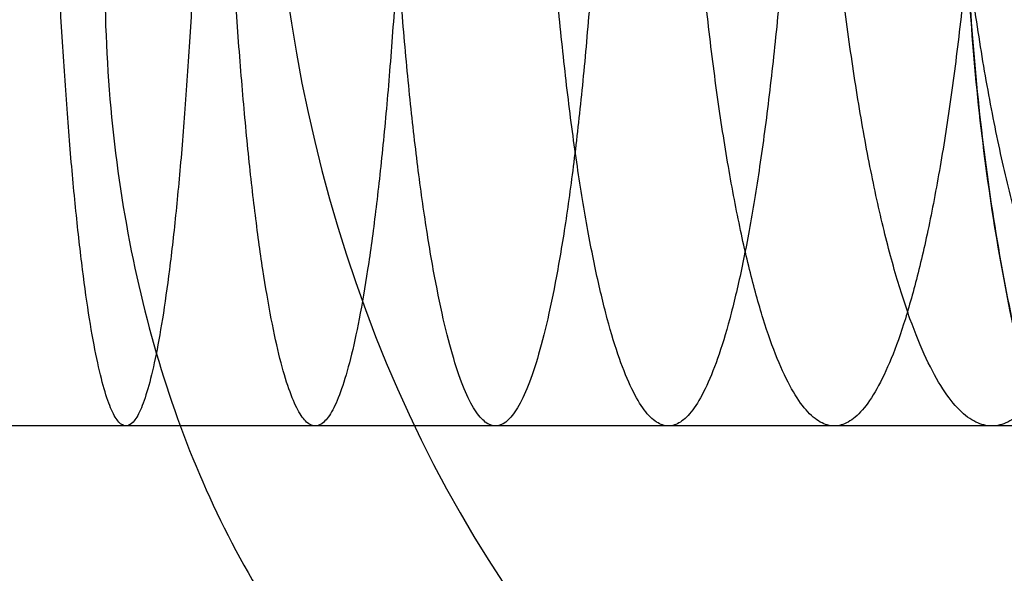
# Model space of a CAD drawing. Header units: millimetres. Extents: x -3796 to -2903, y 325 to 354.
# Tile 603 of 656: x -2973.753 to -2972.317, y 338.118 to 338.925. Entities that reach past the tile are written whole.
import ezdxf

# ---------------------------------------------------------------- set-up
doc = ezdxf.new("R2010")
doc.units = ezdxf.units.MM
doc.layers.add('CABLE', color=7, linetype='Continuous')
doc.layers.add('METAL NEGRO', color=7, linetype='Continuous')

msp = doc.modelspace()

# ---------------------------------------------------------------- linework, layer by layer
at = {"layer": 'CABLE'}
for points, weights, knots in [([(-2973.482210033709, 339.7329155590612, 1875.208914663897), (-2973.48221003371, 338.3329155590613, 1875.208914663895), (-2973.598026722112, 338.3329155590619, 1876.604115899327), (-2973.71384341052, 338.3329155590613, 1877.999317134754), (-2973.71384341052, 339.7329155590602, 1877.999317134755)], [0.9999999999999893, 0.7071067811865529, 1, 0.7071067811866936, 0.9999999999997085], [3.893269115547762e-14, 3.893269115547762e-14, 3.893269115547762e-14, 2.19911485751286, 2.19911485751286, 4.398229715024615, 4.398229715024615, 4.398229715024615]), ([(-2973.182203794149, 339.7329155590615, 1875.236355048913), (-2973.182203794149, 338.3329155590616, 1875.236355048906), (-2973.321921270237, 338.332915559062, 1876.629365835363), (-2973.461638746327, 338.3329155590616, 1878.022376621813), (-2973.461638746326, 339.7329155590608, 1878.022376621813)], [0.9999999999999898, 0.7071067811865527, 1, 0.7071067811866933, 0.9999999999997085], [3.892161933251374e-14, 3.892161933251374e-14, 3.892161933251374e-14, 2.19911485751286, 2.19911485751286, 4.398229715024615, 4.398229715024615, 4.398229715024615]), ([(-2972.893134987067, 339.7329155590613, 1875.268031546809), (-2972.893134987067, 338.3329155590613, 1875.268031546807), (-2973.058939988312, 338.332915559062, 1876.658178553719), (-2973.224744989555, 338.3329155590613, 1878.048325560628), (-2973.224744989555, 339.7329155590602, 1878.048325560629)], [0.9999999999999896, 0.7071067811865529, 1, 0.7071067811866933, 0.9999999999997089], [3.891100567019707e-14, 3.891100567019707e-14, 3.891100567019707e-14, 2.19911485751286, 2.19911485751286, 4.398229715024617, 4.398229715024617, 4.398229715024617]), ([(-2972.612128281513, 339.7329155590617, 1875.304433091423), (-2972.612128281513, 338.3329155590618, 1875.304433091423), (-2972.806587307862, 338.332915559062, 1876.69086219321), (-2973.001046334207, 338.3329155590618, 1878.077291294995), (-2973.001046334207, 339.7329155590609, 1878.077291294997)], [0.9999999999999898, 0.7071067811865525, 1, 0.707106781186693, 0.9999999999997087], [3.890083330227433e-14, 3.890083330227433e-14, 3.890083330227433e-14, 2.19911485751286, 2.19911485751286, 4.398229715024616, 4.398229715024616, 4.398229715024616]), ([(-2972.338933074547, 339.7329155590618, 1875.34585315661), (-2972.338933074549, 338.332915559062, 1875.34585315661), (-2972.56478898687, 338.332915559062, 1876.727514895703), (-2972.790644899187, 338.332915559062, 1878.109176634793), (-2972.790644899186, 339.7329155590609, 1878.109176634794)], [0.9999999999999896, 0.7071067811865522, 0.9999999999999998, 0.7071067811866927, 0.9999999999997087], [3.88910847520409e-14, 3.88910847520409e-14, 3.88910847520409e-14, 2.19911485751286, 2.19911485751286, 4.398229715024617, 4.398229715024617, 4.398229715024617]), ([(-2972.074953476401, 339.7329155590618, 1875.392297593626), (-2972.074953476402, 338.3329155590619, 1875.392297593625), (-2972.33488442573, 338.3329155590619, 1876.767955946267), (-2972.594815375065, 338.3329155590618, 1878.143614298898), (-2972.594815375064, 339.7329155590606, 1878.143614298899)], [0.9999999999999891, 0.7071067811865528, 0.9999999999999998, 0.7071067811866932, 0.9999999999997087], [3.888174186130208e-14, 3.888174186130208e-14, 3.888174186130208e-14, 2.19911485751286, 2.19911485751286, 4.398229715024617, 4.398229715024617, 4.398229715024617]), ([(-2971.81764589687, 339.7329155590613, 1875.444467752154), (-2971.81764589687, 338.3329155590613, 1875.444467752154), (-2972.114735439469, 338.332915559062, 1876.812582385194), (-2972.411824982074, 338.3329155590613, 1878.180697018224), (-2972.411824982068, 339.7329155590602, 1878.180697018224)], [0.9999999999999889, 0.7071067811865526, 0.9999999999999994, 0.7071067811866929, 0.9999999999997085], [3.887278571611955e-14, 3.887278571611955e-14, 3.887278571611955e-14, 2.19911485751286, 2.19911485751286, 4.398229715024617, 4.398229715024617, 4.398229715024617])]:
    msp.add_rational_spline(points, weights, degree=2, knots=knots, dxfattribs=at)
msp.add_open_spline([(-2945.198962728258, 338.332915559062, 2947.25792450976), (-2945.283586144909, 338.332915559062, 2939.375071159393), (-2945.463290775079, 338.332915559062, 2923.32395331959), (-2945.75649300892, 338.332915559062, 2899.03267555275), (-2946.07538173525, 338.332915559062, 2874.32178266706), (-2946.4162438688, 338.332915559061, 2849.42683214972), (-2946.7779914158, 338.332915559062, 2824.3679117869), (-2947.1592843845, 338.332915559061, 2799.18263020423), (-2947.55904356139, 338.332915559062, 2773.89067423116), (-2947.97600871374, 338.332915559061, 2748.5239510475), (-2948.40900894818, 338.332915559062, 2723.10848055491), (-2948.85680647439, 338.332915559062, 2697.67421173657), (-2949.31833916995, 338.332915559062, 2672.24141163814), (-2949.79219284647, 338.332915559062, 2646.84971562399), (-2950.27727857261, 338.332915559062, 2621.52058506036), (-2950.77250831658, 338.332915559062, 2596.27630959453), (-2951.44240207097, 338.332915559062, 2562.88446814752), (-2952.29728551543, 338.332915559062, 2521.57299466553), (-2953.34716164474, 338.332915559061, 2472.65189227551), (-2954.74259527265, 338.332915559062, 2409.67100454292), (-2956.15485347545, 338.332915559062, 2348.49974119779), (-2957.56417876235, 338.332915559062, 2289.43683012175), (-2958.57496427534, 338.332915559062, 2247.85820728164), (-2959.39875275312, 338.332915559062, 2214.50506218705), (-2960.03638886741, 338.332915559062, 2188.94518131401), (-2960.49466883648, 338.332915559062, 2170.68125220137), (-2960.93904112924, 338.332915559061, 2153.06094633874), (-2961.36972419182, 338.332915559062, 2136.0564108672), (-2961.78834921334, 338.332915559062, 2119.58332838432), (-2962.19377811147, 338.332915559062, 2103.67412706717), (-2962.58476683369, 338.332915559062, 2088.38081596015), (-2962.9584916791, 338.332915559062, 2073.81334660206), (-2963.31545717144, 338.332915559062, 2059.95173605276), (-2963.65616987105, 338.332915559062, 2046.77580561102), (-2963.98095627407, 338.332915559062, 2034.27236709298), (-2964.29036084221, 338.3329155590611, 2022.41980345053), (-2964.58477966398, 338.332915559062, 2011.20222645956), (-2964.86466285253, 338.332915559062, 2000.60165308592), (-2965.13047431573, 338.332915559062, 1990.59959222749), (-2965.38265698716, 338.332915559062, 1981.17835469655), (-2965.62163746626, 338.332915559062, 1972.32084845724), (-2965.8478853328, 338.332915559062, 1964.00838284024), (-2966.06184863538, 338.332915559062, 1956.22309544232), (-2966.26390245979, 338.332915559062, 1948.94972878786), (-2966.45452423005, 338.332915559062, 1942.16928546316), (-2966.63419931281, 338.332915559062, 1935.8625234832), (-2966.8034523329, 338.332915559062, 1930.00901161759), (-2966.96245116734, 338.332915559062, 1924.60046233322), (-2967.11189025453, 338.332915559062, 1919.6104613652), (-2967.2521786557, 338.332915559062, 1915.02261368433), (-2967.38365982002, 338.332915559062, 1910.82234160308), (-2967.50693140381, 338.332915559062, 1906.98710456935), (-2967.62217050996, 338.332915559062, 1903.50721125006), (-2967.73023629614, 338.332915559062, 1900.35251367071), (-2967.83115274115, 338.332915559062, 1897.51765999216), (-2967.92555674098, 338.332915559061, 1894.97900991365), (-2968.01393853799, 338.332915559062, 1892.71772958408), (-2968.09669623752, 338.332915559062, 1890.71750010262), (-2968.17408617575, 338.332915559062, 1888.96447652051), (-2968.23692154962, 338.332915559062, 1887.64297473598), (-2968.28504555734, 338.332915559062, 1886.6964222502), (-2968.31871555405, 338.332915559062, 1886.06382609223), (-2968.35162470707, 338.332915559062, 1885.47512197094), (-2968.38341597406, 338.332915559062, 1884.93546835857), (-2968.41444864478, 338.332915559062, 1884.43724218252), (-2968.44465051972, 338.332915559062, 1883.98044044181), (-2968.47417102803, 338.332915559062, 1883.5613699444), (-2968.50309258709, 338.332915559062, 1883.17775554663), (-2968.53118421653, 338.332915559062, 1882.83097084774), (-2968.5587148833, 338.332915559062, 1882.51579827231), (-2968.58585074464, 338.332915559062, 1882.22907080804), (-2968.61245338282, 338.332915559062, 1881.97064340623), (-2968.6388327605, 338.332915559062, 1881.73590333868), (-2968.66487965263, 338.332915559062, 1881.5246064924), (-2968.69012167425, 338.332915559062, 1881.33783493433), (-2968.72302976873, 338.332915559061, 1881.11655638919), (-2968.75613362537, 338.332915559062, 1880.92206753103), (-2968.79102894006, 338.332915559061, 1880.74366739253), (-2968.81628658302, 338.332915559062, 1880.62455389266), (-2968.84165590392, 338.332915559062, 1880.51295092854), (-2968.86687809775, 338.332915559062, 1880.40789839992), (-2968.8922588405, 338.332915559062, 1880.30584965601), (-2968.92603224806, 338.332915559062, 1880.17307863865), (-2968.96867584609, 338.332915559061, 1880.01167656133), (-2969.02193291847, 338.332915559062, 1879.82139178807), (-2969.07626040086, 338.332915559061, 1879.63926777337), (-2969.13246989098, 338.332915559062, 1879.46326992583), (-2969.19147826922, 338.332915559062, 1879.29172053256), (-2969.25295979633, 338.332915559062, 1879.12655298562), (-2969.31732092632, 338.332915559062, 1878.96749550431), (-2969.3838297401, 338.332915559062, 1878.81651659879), (-2969.45598522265, 338.332915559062, 1878.66682586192), (-2969.5303296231, 338.332915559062, 1878.52632205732), (-2969.60983564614, 338.332915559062, 1878.38956466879), (-2969.69307832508, 338.332915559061, 1878.25973327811), (-2969.78087439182, 338.332915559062, 1878.13545827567), (-2969.87630700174, 338.332915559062, 1878.01349840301), (-2969.97447852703, 338.332915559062, 1877.90032201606), (-2970.07940207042, 338.332915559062, 1877.79111742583), (-2970.19038763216, 338.332915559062, 1877.68713843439), (-2970.30858096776, 338.332915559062, 1877.58763919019), (-2970.43167519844, 338.332915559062, 1877.49456479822), (-2970.56338209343, 338.332915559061, 1877.40517813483), (-2970.70309309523, 338.332915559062, 1877.32038900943), (-2970.84928165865, 338.332915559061, 1877.24111943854), (-2971.00339111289, 338.332915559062, 1877.16644333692), (-2971.16924580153, 338.332915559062, 1877.09503173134), (-2971.33742243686, 338.332915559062, 1877.0307006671), (-2971.51800963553, 338.332915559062, 1876.96926030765), (-2971.71173894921, 338.332915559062, 1876.91124705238), (-2971.90721840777, 338.332915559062, 1876.85968155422), (-2972.11750809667, 338.332915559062, 1876.81090434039), (-2972.33817577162, 338.332915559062, 1876.7663379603), (-2972.56760748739, 338.332915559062, 1876.72610106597), (-2972.81018712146, 338.332915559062, 1876.68944370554), (-2973.06274630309, 338.332915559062, 1876.65687563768), (-2973.32525063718, 338.332915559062, 1876.62822202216), (-2973.60192800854, 338.332915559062, 1876.60301373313), (-2973.89076655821, 338.332915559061, 1876.58147203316), (-2974.19016030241, 338.332915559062, 1876.56357453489), (-2974.50501754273, 338.332915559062, 1876.54899779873), (-2974.83077227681, 338.332915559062, 1876.53790362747), (-2975.1712438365, 338.332915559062, 1876.53004828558), (-2975.52703419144, 338.332915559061, 1876.52542312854), (-2975.76581064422, 338.332915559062, 1876.52447207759), (-2975.88939575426, 338.332915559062, 1876.52446838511)], degree=3, knots=[161.3528862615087, 161.3528862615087, 161.3528862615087, 161.3528862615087, 185.002685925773, 209.509529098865, 234.231086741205, 259.139664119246, 284.207564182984, 309.407087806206, 334.710533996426, 360.090200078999, 385.518381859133, 410.96737376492, 436.409468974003, 461.81695952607, 487.162136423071, 512.41728971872, 537.554708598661, 587.365495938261, 636.372797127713, 684.354900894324, 776.356629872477, 819.93279482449, 861.59684374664, 901.127033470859, 920.022635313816, 938.301616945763, 955.936259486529, 972.898843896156, 989.331917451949, 1005.36367410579, 1020.65407399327, 1035.2208979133, 1049.08192667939, 1062.25494112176, 1074.7577220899, 1086.60805045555, 1097.82370711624, 1108.42247299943, 1118.42212906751, 1127.84045632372, 1136.69523581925, 1145.00424866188, 1152.78527602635, 1160.05609916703, 1166.83449943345, 1173.13825828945, 1178.98515733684, 1184.39297834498, 1189.37950328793, 1193.96251439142, 1198.1597941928, 1201.98912561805, 1205.46829208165, 1208.6150776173, 1211.44726705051, 1213.98264622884, 1216.23900233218, 1218.23412429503, 1219.98580338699, 1221.51183401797, 1222.19579304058, 1222.83001486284, 1223.41672524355, 1223.95815043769, 1224.45651728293, 1224.91405330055, 1225.33298681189, 1225.71554707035, 1226.06396440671, 1226.38047038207, 1226.66729793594, 1226.92668150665, 1227.16085708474, 1227.37206213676, 1227.56253530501, 1227.73451575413, 1228.03195013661, 1228.16187122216, 1228.28222830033, 1228.39523328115, 1228.50308479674, 1228.6079548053, 1228.71120911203, 1228.91328268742, 1229.10960743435, 1229.3003953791, 1229.48587793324, 1229.66630914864, 1229.84196914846, 1230.01316765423, 1230.18024749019, 1230.34358790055, 1230.50360746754, 1230.66076637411, 1230.81556772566, 1230.96855764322, 1231.12032387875, 1231.27149279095, 1231.42272465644, 1231.57470746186, 1231.72814950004, 1231.8837712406, 1232.04229702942, 1232.20444717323, 1232.37093088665, 1232.54244044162, 1232.71964669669, 1232.90319602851, 1233.0937085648, 1233.29177753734, 1233.49796953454, 1233.71282542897, 1233.93686177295, 1234.17057248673, 1234.41443069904, 1234.66889063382, 1234.93438946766, 1235.21134910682, 1235.50017785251, 1235.80127193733, 1236.1150169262, 1236.44178898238, 1236.78195600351, 1237.13587863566, 1237.50391117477, 1237.50391117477, 1237.50391117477, 1237.50391117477], dxfattribs=at)
at = {"layer": 'METAL NEGRO', "extrusion": (0.6427876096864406, -5.684341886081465e-14, 0.7660444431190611)}
msp.add_arc((339.2829155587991, 3486.842393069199, -469.9388083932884), 1.800000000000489, 90.00000000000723, 180.000000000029, dxfattribs=at)
at = {"layer": 'METAL NEGRO', "extrusion": (-0.6427876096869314, -5.684341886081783e-14, 0.766044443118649)}
msp.add_arc((-339.2829155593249, -1071.777221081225, 3346.325888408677), 1.79999999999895, 269.9999999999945, 359.9999999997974, dxfattribs=at)
at = {"layer": 'METAL NEGRO'}
for points, knots in [([(-2973.6103524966, 339.282915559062, 1873.6211577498), (-2973.62911134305, 339.1355623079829, 1873.64351367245), (-2973.63360335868, 338.991092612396, 1873.67660337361), (-2973.61510072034, 338.7078208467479, 1873.76389385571), (-2973.59154205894, 338.5684647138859, 1873.81872211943), (-2973.516202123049, 338.3100827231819, 1873.94221112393), (-2973.46365168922, 338.187621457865, 1874.01241292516), (-2973.32617155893, 337.9667188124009, 1874.15861687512), (-2973.24272424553, 337.8696292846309, 1874.23345492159), (-2973.13939575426, 337.786191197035, 1874.3046154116)], [-1.791242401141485, -1.791242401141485, -1.791242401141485, -1.791242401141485, -1.343431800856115, -1.343431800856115, -0.8956212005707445, -0.8956212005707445, -0.4478106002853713, -0.4478106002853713, 0, 0, 0, 0]), ([(-2972.37290146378, 339.282915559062, 1872.14642103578), (-2972.3762057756, 339.1566737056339, 1872.15035896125), (-2972.37305244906, 339.0306926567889, 1872.16759028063), (-2972.35498498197, 338.789241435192, 1872.22561308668), (-2972.34016611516, 338.672798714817, 1872.2662901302), (-2972.29932320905, 338.4483275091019, 1872.37061883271), (-2972.27348800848, 338.3421188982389, 1872.43373088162), (-2972.21381522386, 338.1478873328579, 1872.57587645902), (-2972.17975540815, 338.058649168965, 1872.65547390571), (-2972.06535659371, 337.814322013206, 1872.91970901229), (-2971.97792404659, 337.692137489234, 1873.11809196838), (-2971.78580125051, 337.524253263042, 1873.55208412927), (-2971.68617579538, 337.482915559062, 1873.77626674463), (-2971.58387949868, 337.482915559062, 1874.00640416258)], [0, 0, 0, 0, 0.375838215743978, 0.375838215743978, 0.7516764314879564, 0.7516764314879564, 1.127514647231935, 1.127514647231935, 1.503352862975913, 1.503352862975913, 2.255029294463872, 2.255029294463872, 3.006705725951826, 3.006705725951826, 3.006705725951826, 3.006705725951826]), ([(-2971.58387949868, 337.482915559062, 1883.16802731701), (-2971.63494135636, 337.482915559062, 1883.28290189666), (-2971.68541186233, 337.493455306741, 1883.39648499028), (-2971.78515327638, 337.535283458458, 1883.62112449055), (-2971.83479873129, 337.566987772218, 1883.73302754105), (-2971.92993400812, 337.650284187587, 1883.94793508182), (-2971.97562487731, 337.701772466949, 1884.05138891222), (-2972.06291593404, 337.825348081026, 1884.24999459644), (-2972.10445726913, 337.897691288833, 1884.34502821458), (-2972.21742090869, 338.139375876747, 1884.60597216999), (-2972.2795230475, 338.3389418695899, 1884.75318984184), (-2972.3402256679, 338.6734109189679, 1884.90831641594), (-2972.35534131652, 338.7925626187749, 1884.94984078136), (-2972.37317405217, 339.0337974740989, 1885.00735697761), (-2972.37619756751, 339.1569872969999, 1885.02408230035), (-2972.37290146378, 339.282915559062, 1885.02801044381)], [0, 0, 0, 0, 0.3755698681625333, 0.3755698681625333, 0.7511397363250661, 0.7511397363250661, 1.126709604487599, 1.126709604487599, 1.502279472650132, 1.502279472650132, 2.253419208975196, 2.253419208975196, 2.62898907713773, 2.62898907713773, 3.004558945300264, 3.004558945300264, 3.004558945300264, 3.004558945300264])]:
    msp.add_open_spline(points, degree=3, knots=knots, dxfattribs=at)

doc.saveas('drawing.dxf')
